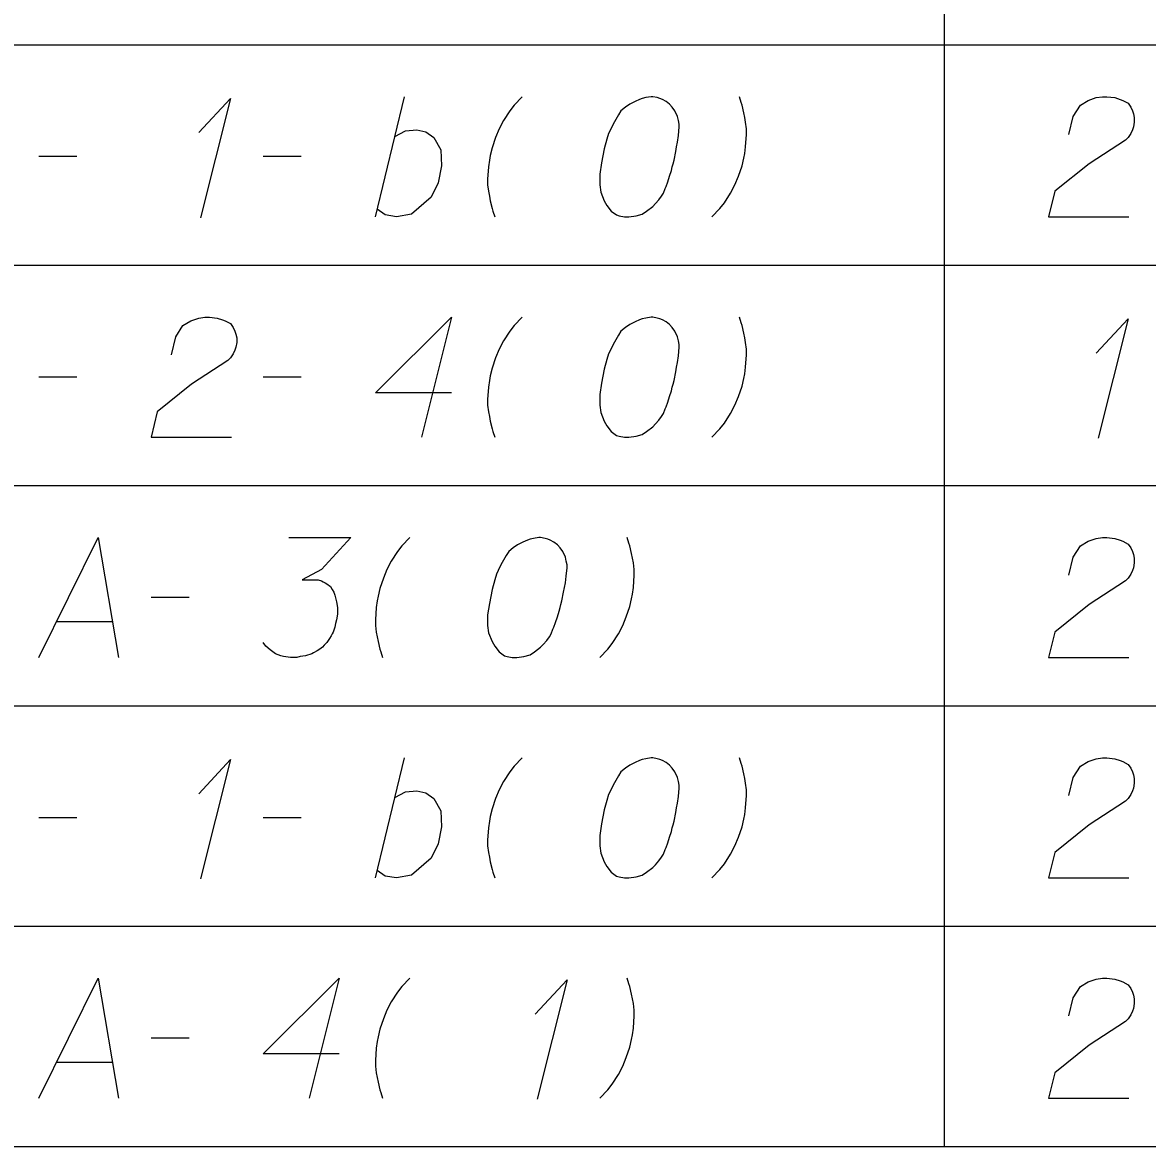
# Model space of a CAD drawing. Extents: x 2074207 to 2076812, y 516372 to 523312.
# Drawn here: x 2076453.5 to 2076498.43, y 518192.9 to 518237.79 of the extents above; entities that cross this region are included whole.
import ezdxf

# ---------------------------------------------------------------- set-up
doc = ezdxf.new("R2010")
doc.units = 0
for name, color, linetype in [('Prop DirtTable_ Soil Test Results - Outline (Major)', 7, 'Continuous'), ('Prop DirtTable_ Soil Test Results - Outline (Minor)', 7, 'Continuous'), ('Prop DirtTable_ Soil Test Results - Tx (Sample Data)', 7, 'Continuous')]:
    doc.layers.add(name, color=color, linetype=linetype)

msp = doc.modelspace()

# ---------------------------------------------------------------- linework, layer by layer
at = {"layer": 'Prop DirtTable_ Soil Test Results - Outline (Major)'}
msp.add_line((2076260.609, 518192.899), (2076811.903, 518192.899), dxfattribs=at)
at = {"layer": 'Prop DirtTable_ Soil Test Results - Outline (Minor)'}
for p, q in [((2076490.31, 518245.699), (2076490.31, 518236.899)), ((2076260.609, 518236.899), (2076811.903, 518236.899)), ((2076260.609, 518236.899), (2076811.903, 518236.899)), ((2076490.31, 518236.899), (2076490.31, 518228.099)), ((2076260.609, 518228.099), (2076811.903, 518228.099)), ((2076260.609, 518228.099), (2076811.903, 518228.099)), ((2076490.31, 518228.099), (2076490.31, 518219.299)), ((2076260.609, 518219.299), (2076811.903, 518219.299)), ((2076260.609, 518219.299), (2076811.903, 518219.299)), ((2076490.31, 518219.299), (2076490.31, 518210.499)), ((2076260.609, 518210.499), (2076811.903, 518210.499)), ((2076260.609, 518210.499), (2076811.903, 518210.499)), ((2076490.31, 518210.499), (2076490.31, 518201.699)), ((2076260.609, 518201.699), (2076811.903, 518201.699)), ((2076260.609, 518201.699), (2076811.903, 518201.699)), ((2076490.31, 518201.699), (2076490.31, 518192.899)), ((2076260.609, 518192.899), (2076811.903, 518192.899))]:
    msp.add_line(p, q, dxfattribs=at)
at = {"layer": 'Prop DirtTable_ Soil Test Results - Tx (Sample Data)'}
for points in [[(2076460.54, 518233.389), (2076461.81, 518234.75), (2076460.611, 518229.987)], [(2076467.596, 518230.025), (2076468.76, 518234.825)], [(2076473.451, 518234.825), (2076473.134, 518234.485), (2076472.958, 518234.258), (2076472.711, 518233.88), (2076472.534, 518233.54), (2076472.393, 518233.2), (2076472.252, 518232.784), (2076472.181, 518232.482), (2076472.146, 518232.293), (2076472.111, 518232.028), (2076472.076, 518231.537), (2076472.076, 518231.31), (2076472.111, 518231.046), (2076472.146, 518230.857), (2076472.181, 518230.668), (2076472.252, 518230.365), (2076472.287, 518230.252), (2076472.358, 518230.025)], [(2076478.672, 518234.825), (2076478.602, 518234.825), (2076478.39, 518234.787), (2076478.249, 518234.75), (2076478.143, 518234.712), (2076477.967, 518234.636), (2076477.755, 518234.523), (2076477.579, 518234.409), (2076477.402, 518234.258), (2076477.296, 518234.107), (2076477.191, 518233.918), (2076477.085, 518233.729), (2076476.979, 518233.502), (2076476.908, 518233.351), (2076476.838, 518233.124), (2076476.732, 518232.746), (2076476.626, 518232.18), (2076476.556, 518231.726), (2076476.556, 518231.31), (2076476.591, 518231.008), (2076476.732, 518230.668), (2076476.838, 518230.479), (2076477.014, 518230.252), (2076477.226, 518230.101), (2076477.332, 518230.063), (2076477.543, 518230.025), (2076477.72, 518230.025), (2076478.002, 518230.063), (2076478.249, 518230.139), (2076478.425, 518230.252), (2076478.672, 518230.441), (2076478.778, 518230.554), (2076478.919, 518230.705), (2076479.025, 518230.857), (2076479.095, 518230.97), (2076479.166, 518231.159), (2076479.201, 518231.235), (2076479.272, 518231.424), (2076479.342, 518231.65), (2076479.413, 518231.877), (2076479.448, 518232.028), (2076479.483, 518232.142), (2076479.519, 518232.293), (2076479.589, 518232.633), (2076479.625, 518232.822), (2076479.66, 518233.011), (2076479.695, 518233.276), (2076479.73, 518233.616), (2076479.73, 518233.729), (2076479.695, 518233.88), (2076479.66, 518234.031), (2076479.554, 518234.258), (2076479.448, 518234.409), (2076479.342, 518234.523), (2076479.201, 518234.636), (2076479.06, 518234.712), (2076478.954, 518234.75), (2076478.849, 518234.787), (2076478.672, 518234.825)], [(2076481.036, 518230.025), (2076481.353, 518230.365), (2076481.529, 518230.592), (2076481.776, 518230.97), (2076481.953, 518231.31), (2076482.094, 518231.65), (2076482.235, 518232.066), (2076482.306, 518232.368), (2076482.341, 518232.557), (2076482.376, 518232.822), (2076482.411, 518233.313), (2076482.411, 518233.54), (2076482.376, 518233.805), (2076482.341, 518233.994), (2076482.306, 518234.183), (2076482.235, 518234.485), (2076482.2, 518234.598), (2076482.129, 518234.825)], [(2076495.287, 518233.313), (2076495.463, 518234.031), (2076495.746, 518234.485), (2076496.063, 518234.674), (2076496.38, 518234.787), (2076496.627, 518234.825), (2076496.804, 518234.825), (2076497.121, 518234.787), (2076497.333, 518234.712), (2076497.439, 518234.674), (2076497.65, 518234.561), (2076497.756, 518234.409), (2076497.827, 518234.258), (2076497.862, 518234.145), (2076497.897, 518233.994), (2076497.897, 518233.805), (2076497.862, 518233.616), (2076497.827, 518233.502), (2076497.756, 518233.351), (2076497.65, 518233.2), (2076497.545, 518233.087), (2076496.098, 518232.142), (2076494.723, 518231.046), (2076494.476, 518230.025), (2076497.686, 518230.025)], [(2076468.372, 518233.238), (2076468.795, 518233.465), (2076469.254, 518233.502), (2076469.606, 518233.427), (2076469.924, 518233.2), (2076470.206, 518232.709), (2076470.241, 518232.066), (2076470.1, 518231.386), (2076469.818, 518230.819), (2076469.042, 518230.139), (2076468.442, 518230.025), (2076467.984, 518230.101), (2076467.666, 518230.328)], [(2076454.156, 518232.444), (2076455.672, 518232.444)], [(2076463.116, 518232.444), (2076464.632, 518232.444)], [(2076459.447, 518224.513), (2076459.623, 518225.231), (2076459.906, 518225.685), (2076460.223, 518225.874), (2076460.54, 518225.987), (2076460.787, 518226.025), (2076460.964, 518226.025), (2076461.281, 518225.987), (2076461.493, 518225.912), (2076461.599, 518225.874), (2076461.81, 518225.761), (2076461.916, 518225.609), (2076461.987, 518225.458), (2076462.022, 518225.345), (2076462.057, 518225.194), (2076462.057, 518225.005), (2076462.022, 518224.816), (2076461.987, 518224.702), (2076461.916, 518224.551), (2076461.81, 518224.4), (2076461.705, 518224.287), (2076460.258, 518223.342), (2076458.883, 518222.246), (2076458.636, 518221.225), (2076461.846, 518221.225)], [(2076470.629, 518223.002), (2076467.596, 518223.002), (2076470.629, 518226.025), (2076469.43, 518221.225)], [(2076473.451, 518226.025), (2076473.134, 518225.685), (2076472.958, 518225.458), (2076472.711, 518225.08), (2076472.534, 518224.74), (2076472.393, 518224.4), (2076472.252, 518223.984), (2076472.181, 518223.682), (2076472.146, 518223.493), (2076472.111, 518223.228), (2076472.076, 518222.737), (2076472.076, 518222.51), (2076472.111, 518222.246), (2076472.146, 518222.057), (2076472.181, 518221.868), (2076472.252, 518221.565), (2076472.287, 518221.452), (2076472.358, 518221.225)], [(2076478.672, 518226.025), (2076478.602, 518226.025), (2076478.39, 518225.987), (2076478.249, 518225.95), (2076478.143, 518225.912), (2076477.967, 518225.836), (2076477.755, 518225.723), (2076477.579, 518225.609), (2076477.402, 518225.458), (2076477.296, 518225.307), (2076477.191, 518225.118), (2076477.085, 518224.929), (2076476.979, 518224.702), (2076476.908, 518224.551), (2076476.838, 518224.324), (2076476.732, 518223.946), (2076476.626, 518223.38), (2076476.556, 518222.926), (2076476.556, 518222.51), (2076476.591, 518222.208), (2076476.732, 518221.868), (2076476.838, 518221.679), (2076477.014, 518221.452), (2076477.226, 518221.301), (2076477.332, 518221.263), (2076477.543, 518221.225), (2076477.72, 518221.225), (2076478.002, 518221.263), (2076478.249, 518221.339), (2076478.425, 518221.452), (2076478.672, 518221.641), (2076478.778, 518221.754), (2076478.919, 518221.905), (2076479.025, 518222.057), (2076479.095, 518222.17), (2076479.166, 518222.359), (2076479.201, 518222.435), (2076479.272, 518222.624), (2076479.342, 518222.85), (2076479.413, 518223.077), (2076479.448, 518223.228), (2076479.483, 518223.342), (2076479.519, 518223.493), (2076479.589, 518223.833), (2076479.625, 518224.022), (2076479.66, 518224.211), (2076479.695, 518224.476), (2076479.73, 518224.816), (2076479.73, 518224.929), (2076479.695, 518225.08), (2076479.66, 518225.231), (2076479.554, 518225.458), (2076479.448, 518225.609), (2076479.342, 518225.723), (2076479.201, 518225.836), (2076479.06, 518225.912), (2076478.954, 518225.95), (2076478.849, 518225.987), (2076478.672, 518226.025)], [(2076481.036, 518221.225), (2076481.353, 518221.565), (2076481.529, 518221.792), (2076481.776, 518222.17), (2076481.953, 518222.51), (2076482.094, 518222.85), (2076482.235, 518223.266), (2076482.306, 518223.568), (2076482.341, 518223.757), (2076482.376, 518224.022), (2076482.411, 518224.513), (2076482.411, 518224.74), (2076482.376, 518225.005), (2076482.341, 518225.194), (2076482.306, 518225.383), (2076482.235, 518225.685), (2076482.2, 518225.798), (2076482.129, 518226.025)], [(2076496.38, 518224.589), (2076497.65, 518225.95), (2076496.451, 518221.187)], [(2076454.156, 518223.644), (2076455.672, 518223.644)], [(2076463.116, 518223.644), (2076464.632, 518223.644)], [(2076454.156, 518212.425), (2076456.519, 518217.225), (2076457.33, 518212.425)], [(2076464.139, 518217.225), (2076466.608, 518217.225), (2076465.444, 518215.94), (2076464.668, 518215.524), (2076465.303, 518215.524), (2076465.444, 518215.487), (2076465.514, 518215.449), (2076465.585, 518215.411), (2076465.655, 518215.373), (2076465.797, 518215.26), (2076465.867, 518215.146), (2076465.938, 518215.033), (2076465.973, 518214.92), (2076466.043, 518214.655), (2076466.079, 518214.428), (2076466.079, 518214.315), (2076466.079, 518214.164), (2076466.043, 518213.937), (2076466.008, 518213.786), (2076465.973, 518213.635), (2076465.938, 518213.521), (2076465.902, 518213.446), (2076465.867, 518213.37), (2076465.832, 518213.294), (2076465.761, 518213.181), (2076465.655, 518213.03), (2076465.55, 518212.917), (2076465.479, 518212.841), (2076465.373, 518212.765), (2076465.267, 518212.69), (2076465.126, 518212.614), (2076465.056, 518212.576), (2076464.809, 518212.501), (2076464.597, 518212.463), (2076464.456, 518212.425), (2076464.209, 518212.425), (2076463.927, 518212.463), (2076463.821, 518212.501), (2076463.715, 518212.539), (2076463.609, 518212.576), (2076463.504, 518212.652), (2076463.398, 518212.728), (2076463.221, 518212.879), (2076463.116, 518213.03)], [(2076468.971, 518217.225), (2076468.654, 518216.885), (2076468.478, 518216.658), (2076468.231, 518216.28), (2076468.054, 518215.94), (2076467.913, 518215.6), (2076467.772, 518215.184), (2076467.701, 518214.882), (2076467.666, 518214.693), (2076467.631, 518214.428), (2076467.596, 518213.937), (2076467.596, 518213.71), (2076467.631, 518213.446), (2076467.666, 518213.257), (2076467.701, 518213.068), (2076467.772, 518212.765), (2076467.807, 518212.652), (2076467.878, 518212.425)], [(2076474.192, 518217.225), (2076474.122, 518217.225), (2076473.91, 518217.187), (2076473.769, 518217.15), (2076473.663, 518217.112), (2076473.487, 518217.036), (2076473.275, 518216.923), (2076473.099, 518216.809), (2076472.922, 518216.658), (2076472.816, 518216.507), (2076472.711, 518216.318), (2076472.605, 518216.129), (2076472.499, 518215.902), (2076472.428, 518215.751), (2076472.358, 518215.524), (2076472.252, 518215.146), (2076472.146, 518214.58), (2076472.076, 518214.126), (2076472.076, 518213.71), (2076472.111, 518213.408), (2076472.252, 518213.068), (2076472.358, 518212.879), (2076472.534, 518212.652), (2076472.746, 518212.501), (2076472.852, 518212.463), (2076473.063, 518212.425), (2076473.24, 518212.425), (2076473.522, 518212.463), (2076473.769, 518212.539), (2076473.945, 518212.652), (2076474.192, 518212.841), (2076474.298, 518212.954), (2076474.439, 518213.105), (2076474.545, 518213.257), (2076474.615, 518213.37), (2076474.686, 518213.559), (2076474.721, 518213.635), (2076474.792, 518213.824), (2076474.862, 518214.05), (2076474.933, 518214.277), (2076474.968, 518214.428), (2076475.003, 518214.542), (2076475.039, 518214.693), (2076475.109, 518215.033), (2076475.145, 518215.222), (2076475.18, 518215.411), (2076475.215, 518215.676), (2076475.25, 518216.016), (2076475.25, 518216.129), (2076475.215, 518216.28), (2076475.18, 518216.431), (2076475.074, 518216.658), (2076474.968, 518216.809), (2076474.862, 518216.923), (2076474.721, 518217.036), (2076474.58, 518217.112), (2076474.474, 518217.15), (2076474.369, 518217.187), (2076474.192, 518217.225)], [(2076476.556, 518212.425), (2076476.873, 518212.765), (2076477.049, 518212.992), (2076477.296, 518213.37), (2076477.473, 518213.71), (2076477.614, 518214.05), (2076477.755, 518214.466), (2076477.826, 518214.768), (2076477.861, 518214.957), (2076477.896, 518215.222), (2076477.931, 518215.713), (2076477.931, 518215.94), (2076477.896, 518216.205), (2076477.861, 518216.394), (2076477.826, 518216.583), (2076477.755, 518216.885), (2076477.72, 518216.998), (2076477.649, 518217.225)], [(2076495.287, 518215.713), (2076495.463, 518216.431), (2076495.746, 518216.885), (2076496.063, 518217.074), (2076496.38, 518217.187), (2076496.627, 518217.225), (2076496.804, 518217.225), (2076497.121, 518217.187), (2076497.333, 518217.112), (2076497.439, 518217.074), (2076497.65, 518216.961), (2076497.756, 518216.809), (2076497.827, 518216.658), (2076497.862, 518216.545), (2076497.897, 518216.394), (2076497.897, 518216.205), (2076497.862, 518216.016), (2076497.827, 518215.902), (2076497.756, 518215.751), (2076497.65, 518215.6), (2076497.545, 518215.487), (2076496.098, 518214.542), (2076494.723, 518213.446), (2076494.476, 518212.425), (2076497.686, 518212.425)], [(2076458.636, 518214.844), (2076460.152, 518214.844)], [(2076454.861, 518213.861), (2076457.083, 518213.861)], [(2076460.54, 518206.989), (2076461.81, 518208.35), (2076460.611, 518203.587)], [(2076467.596, 518203.625), (2076468.76, 518208.425)], [(2076473.451, 518208.425), (2076473.134, 518208.085), (2076472.958, 518207.858), (2076472.711, 518207.48), (2076472.534, 518207.14), (2076472.393, 518206.8), (2076472.252, 518206.384), (2076472.181, 518206.082), (2076472.146, 518205.893), (2076472.111, 518205.628), (2076472.076, 518205.137), (2076472.076, 518204.91), (2076472.111, 518204.646), (2076472.146, 518204.457), (2076472.181, 518204.268), (2076472.252, 518203.965), (2076472.287, 518203.852), (2076472.358, 518203.625)], [(2076478.672, 518208.425), (2076478.602, 518208.425), (2076478.39, 518208.387), (2076478.249, 518208.35), (2076478.143, 518208.312), (2076477.967, 518208.236), (2076477.755, 518208.123), (2076477.579, 518208.009), (2076477.402, 518207.858), (2076477.296, 518207.707), (2076477.191, 518207.518), (2076477.085, 518207.329), (2076476.979, 518207.102), (2076476.908, 518206.951), (2076476.838, 518206.724), (2076476.732, 518206.346), (2076476.626, 518205.78), (2076476.556, 518205.326), (2076476.556, 518204.91), (2076476.591, 518204.608), (2076476.732, 518204.268), (2076476.838, 518204.079), (2076477.014, 518203.852), (2076477.226, 518203.701), (2076477.332, 518203.663), (2076477.543, 518203.625), (2076477.72, 518203.625), (2076478.002, 518203.663), (2076478.249, 518203.739), (2076478.425, 518203.852), (2076478.672, 518204.041), (2076478.778, 518204.154), (2076478.919, 518204.305), (2076479.025, 518204.457), (2076479.095, 518204.57), (2076479.166, 518204.759), (2076479.201, 518204.835), (2076479.272, 518205.024), (2076479.342, 518205.25), (2076479.413, 518205.477), (2076479.448, 518205.628), (2076479.483, 518205.742), (2076479.519, 518205.893), (2076479.589, 518206.233), (2076479.625, 518206.422), (2076479.66, 518206.611), (2076479.695, 518206.876), (2076479.73, 518207.216), (2076479.73, 518207.329), (2076479.695, 518207.48), (2076479.66, 518207.631), (2076479.554, 518207.858), (2076479.448, 518208.009), (2076479.342, 518208.123), (2076479.201, 518208.236), (2076479.06, 518208.312), (2076478.954, 518208.35), (2076478.849, 518208.387), (2076478.672, 518208.425)], [(2076481.036, 518203.625), (2076481.353, 518203.965), (2076481.529, 518204.192), (2076481.776, 518204.57), (2076481.953, 518204.91), (2076482.094, 518205.25), (2076482.235, 518205.666), (2076482.306, 518205.968), (2076482.341, 518206.157), (2076482.376, 518206.422), (2076482.411, 518206.913), (2076482.411, 518207.14), (2076482.376, 518207.405), (2076482.341, 518207.594), (2076482.306, 518207.783), (2076482.235, 518208.085), (2076482.2, 518208.198), (2076482.129, 518208.425)], [(2076495.287, 518206.913), (2076495.463, 518207.631), (2076495.746, 518208.085), (2076496.063, 518208.274), (2076496.38, 518208.387), (2076496.627, 518208.425), (2076496.804, 518208.425), (2076497.121, 518208.387), (2076497.333, 518208.312), (2076497.439, 518208.274), (2076497.65, 518208.161), (2076497.756, 518208.009), (2076497.827, 518207.858), (2076497.862, 518207.745), (2076497.897, 518207.594), (2076497.897, 518207.405), (2076497.862, 518207.216), (2076497.827, 518207.102), (2076497.756, 518206.951), (2076497.65, 518206.8), (2076497.545, 518206.687), (2076496.098, 518205.742), (2076494.723, 518204.646), (2076494.476, 518203.625), (2076497.686, 518203.625)], [(2076468.372, 518206.838), (2076468.795, 518207.065), (2076469.254, 518207.102), (2076469.606, 518207.027), (2076469.924, 518206.8), (2076470.206, 518206.309), (2076470.241, 518205.666), (2076470.1, 518204.986), (2076469.818, 518204.419), (2076469.042, 518203.739), (2076468.442, 518203.625), (2076467.984, 518203.701), (2076467.666, 518203.928)], [(2076454.156, 518206.044), (2076455.672, 518206.044)], [(2076463.116, 518206.044), (2076464.632, 518206.044)], [(2076454.156, 518194.825), (2076456.519, 518199.625), (2076457.33, 518194.825)], [(2076466.149, 518196.602), (2076463.116, 518196.602), (2076466.149, 518199.625), (2076464.95, 518194.825)], [(2076468.971, 518199.625), (2076468.654, 518199.285), (2076468.478, 518199.058), (2076468.231, 518198.68), (2076468.054, 518198.34), (2076467.913, 518198), (2076467.772, 518197.584), (2076467.701, 518197.282), (2076467.666, 518197.093), (2076467.631, 518196.828), (2076467.596, 518196.337), (2076467.596, 518196.11), (2076467.631, 518195.846), (2076467.666, 518195.657), (2076467.701, 518195.468), (2076467.772, 518195.165), (2076467.807, 518195.052), (2076467.878, 518194.825)], [(2076473.98, 518198.189), (2076475.25, 518199.55), (2076474.051, 518194.787)], [(2076476.556, 518194.825), (2076476.873, 518195.165), (2076477.049, 518195.392), (2076477.296, 518195.77), (2076477.473, 518196.11), (2076477.614, 518196.45), (2076477.755, 518196.866), (2076477.826, 518197.168), (2076477.861, 518197.357), (2076477.896, 518197.622), (2076477.931, 518198.113), (2076477.931, 518198.34), (2076477.896, 518198.605), (2076477.861, 518198.794), (2076477.826, 518198.983), (2076477.755, 518199.285), (2076477.72, 518199.398), (2076477.649, 518199.625)], [(2076495.287, 518198.113), (2076495.463, 518198.831), (2076495.746, 518199.285), (2076496.063, 518199.474), (2076496.38, 518199.587), (2076496.627, 518199.625), (2076496.804, 518199.625), (2076497.121, 518199.587), (2076497.333, 518199.512), (2076497.439, 518199.474), (2076497.65, 518199.361), (2076497.756, 518199.209), (2076497.827, 518199.058), (2076497.862, 518198.945), (2076497.897, 518198.794), (2076497.897, 518198.605), (2076497.862, 518198.416), (2076497.827, 518198.302), (2076497.756, 518198.151), (2076497.65, 518198), (2076497.545, 518197.887), (2076496.098, 518196.942), (2076494.723, 518195.846), (2076494.476, 518194.825), (2076497.686, 518194.825)], [(2076458.636, 518197.244), (2076460.152, 518197.244)], [(2076454.861, 518196.261), (2076457.083, 518196.261)]]:
    msp.add_lwpolyline(points, dxfattribs=at)

doc.saveas('drawing.dxf')
